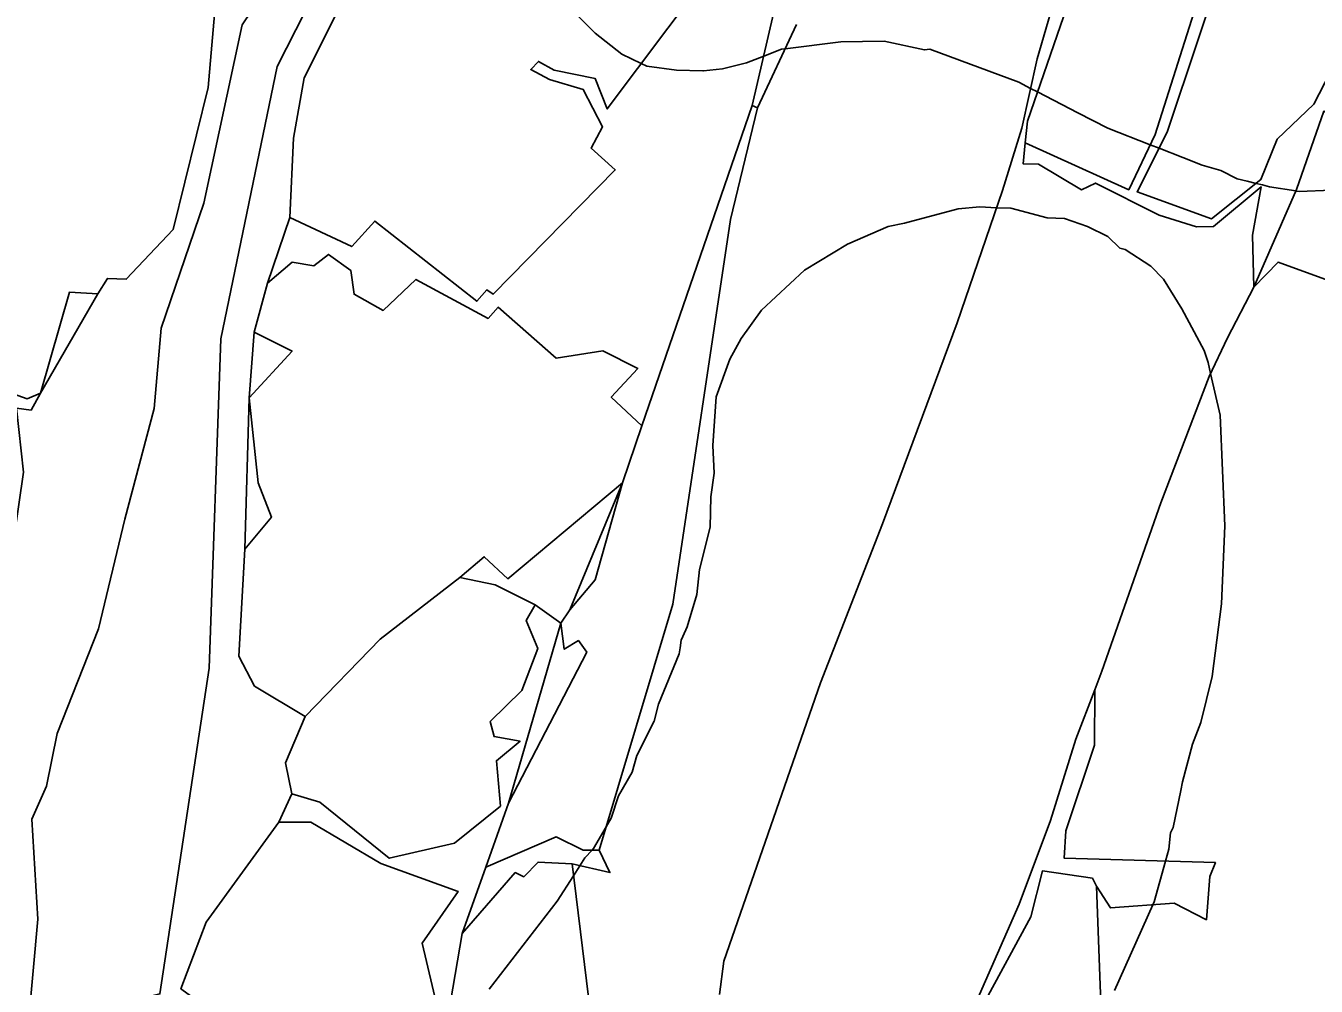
# Model space of a CAD drawing. Extents: x -477304 to -465429, y -1159113 to -1149210.
# Drawn here: x -470971 to -470564, y -1155441.1 to -1155138.3 of the extents above; entities that cross this region are included whole.
import ezdxf

# ---------------------------------------------------------------- set-up
doc = ezdxf.new("R2010")
doc.units = 0
for name, color, linetype in [('BPEJ_s', 7, 'Continuous'), ('PUPFL_s', 7, 'Continuous'), ('trav_porost_s', 7, 'Continuous')]:
    doc.layers.add(name, color=color, linetype=linetype)

msp = doc.modelspace()

# ---------------------------------------------------------------- linework, layer by layer
at = {"layer": 'BPEJ_s'}
for points in [[(-470559.18, -1155190.11), (-470569.38, -1155190.53), (-470570.28, -1155190.39), (-470570.41, -1155190.37), (-470578.73, -1155189.05), (-470580.94, -1155188.49), (-470582.9, -1155188), (-470585.73, -1155187.3), (-470588.93, -1155186.5), (-470594.03, -1155183.95), (-470599.98, -1155182.25), (-470606.04, -1155179.87), (-470613.5, -1155176.93), (-470616.31, -1155175.83), (-470629.73, -1155170.56), (-470639.18, -1155165.69), (-470651.85, -1155159.16), (-470654.07, -1155158.02), (-470657.77, -1155156.11), (-470685.82, -1155145.7), (-470687.52, -1155145.91), (-470700.27, -1155143.15), (-470713.87, -1155143.36), (-470731.45, -1155145.56), (-470732.57, -1155145.7), (-470738.22, -1155147.87), (-470743.61, -1155149.95), (-470751.26, -1155151.86), (-470757.21, -1155152.5), (-470757.42, -1155152.49), (-470765.71, -1155152.29), (-470775.06, -1155151.01), (-470776.83, -1155150.15), (-470782.92, -1155147.19), (-470791.42, -1155140.6), (-470797.16, -1155134.86)], [(-470797.16, -1155134.86), (-470791.42, -1155140.6), (-470782.92, -1155147.19), (-470776.83, -1155150.15), (-470775.06, -1155151.01), (-470765.71, -1155152.29), (-470757.42, -1155152.49), (-470757.21, -1155152.5), (-470751.26, -1155151.86), (-470743.61, -1155149.95), (-470738.22, -1155147.87), (-470732.57, -1155145.7), (-470731.45, -1155145.56), (-470713.87, -1155143.36), (-470700.27, -1155143.15), (-470687.52, -1155145.91), (-470685.82, -1155145.7), (-470657.77, -1155156.11), (-470654.07, -1155158.02), (-470651.85, -1155159.16), (-470639.18, -1155165.69), (-470629.73, -1155170.56), (-470616.31, -1155175.83), (-470613.5, -1155176.93), (-470606.04, -1155179.87), (-470599.98, -1155182.25), (-470594.03, -1155183.95), (-470588.93, -1155186.5), (-470585.73, -1155187.3), (-470582.9, -1155188), (-470580.94, -1155188.49), (-470578.73, -1155189.05), (-470570.41, -1155190.37), (-470570.28, -1155190.39), (-470569.38, -1155190.53), (-470559.18, -1155190.11)], [(-470824.78, -1155442.11), (-470803.32, -1155414.27), (-470798.2, -1155406.29), (-470796.19, -1155403.14), (-470794.61, -1155400.67), (-470792.35, -1155398.24), (-470791.85, -1155397.7), (-470787.9, -1155390.87), (-470786.32, -1155388.14), (-470783.99, -1155381.13), (-470779.74, -1155373.69), (-470778.25, -1155368.38), (-470772.72, -1155357.54), (-470771.45, -1155352.23), (-470764.86, -1155336.29), (-470764.59, -1155334.48), (-470764.23, -1155332.04), (-470762.75, -1155328.78), (-470762.31, -1155327.79), (-470759.34, -1155317.6), (-470758.49, -1155309.73), (-470755.09, -1155296.35), (-470754.87, -1155286.79), (-470753.81, -1155279.35), (-470754.24, -1155270.64), (-470753.17, -1155255.34), (-470748.93, -1155243.44), (-470745.32, -1155236.85), (-470738.94, -1155227.93), (-470725.34, -1155215.39), (-470711.74, -1155207.11), (-470698.99, -1155201.58), (-470693.78, -1155200.49), (-470676.9, -1155196.06), (-470670.1, -1155195.42), (-470664.78, -1155195.65), (-470660.32, -1155195.84), (-470648.85, -1155198.82), (-470643.32, -1155199.03), (-470636.1, -1155201.58), (-470629.73, -1155204.77), (-470625.9, -1155208.38), (-470624.2, -1155208.81), (-470616.13, -1155214.12), (-470612.09, -1155218.16), (-470606.35, -1155227.5), (-470599.34, -1155240.68), (-470598.07, -1155244.5), (-470597.28, -1155247.93), (-470594.24, -1155261.08), (-470592.75, -1155295.92), (-470593.82, -1155320.57), (-470596.79, -1155343.52), (-470600.4, -1155357.97), (-470602.95, -1155364.77), (-470606.14, -1155376.66), (-470606.7, -1155379.41), (-470609.11, -1155391.11), (-470609.96, -1155392.81), (-470610.39, -1155397.91), (-470611.46, -1155401.69), (-470615.07, -1155414.49), (-470615.49, -1155415.44), (-470627.6, -1155442.53)], [(-470627.6, -1155442.53), (-470615.49, -1155415.44), (-470615.07, -1155414.49), (-470611.46, -1155401.69), (-470610.39, -1155397.91), (-470609.96, -1155392.81), (-470609.11, -1155391.11), (-470606.7, -1155379.41), (-470606.14, -1155376.66), (-470602.95, -1155364.77), (-470600.4, -1155357.97), (-470596.79, -1155343.52), (-470593.82, -1155320.57), (-470592.75, -1155295.92), (-470594.24, -1155261.08), (-470597.28, -1155247.93), (-470598.07, -1155244.5), (-470599.34, -1155240.68), (-470606.35, -1155227.5), (-470612.09, -1155218.16), (-470616.13, -1155214.12), (-470624.2, -1155208.81), (-470625.9, -1155208.38), (-470629.73, -1155204.77), (-470636.1, -1155201.58), (-470643.32, -1155199.03), (-470648.85, -1155198.82), (-470660.32, -1155195.84), (-470664.78, -1155195.65), (-470670.1, -1155195.42), (-470676.9, -1155196.06), (-470693.78, -1155200.49), (-470698.99, -1155201.58), (-470711.74, -1155207.11), (-470725.34, -1155215.39), (-470738.94, -1155227.93), (-470745.32, -1155236.85), (-470748.93, -1155243.44), (-470753.17, -1155255.34), (-470754.24, -1155270.64), (-470753.81, -1155279.35), (-470754.87, -1155286.79), (-470755.09, -1155296.35), (-470758.49, -1155309.73), (-470759.34, -1155317.6), (-470762.31, -1155327.79), (-470762.75, -1155328.78), (-470764.23, -1155332.04), (-470764.59, -1155334.48), (-470764.86, -1155336.29), (-470771.45, -1155352.23), (-470772.72, -1155357.54), (-470778.25, -1155368.38), (-470779.74, -1155373.69), (-470783.99, -1155381.13), (-470786.32, -1155388.14), (-470787.9, -1155390.87), (-470791.85, -1155397.7), (-470792.35, -1155398.24), (-470794.61, -1155400.67), (-470796.19, -1155403.14), (-470798.2, -1155406.29), (-470803.32, -1155414.27), (-470824.78, -1155442.11)]]:
    msp.add_lwpolyline(points, dxfattribs=at)
at = {"layer": 'PUPFL_s'}
for points in [[(-470871.72, -1155069.23), (-470864.73, -1155053.8), (-470854.75, -1155056.73), (-470874.14, -1155116.56), (-470891.69, -1155151.09), (-470909.48, -1155237), (-470913.11, -1155340.83), (-470928.65, -1155443.54), (-470970.24, -1155453.73), (-470967.13, -1155420.04), (-470969.04, -1155388.49), (-470964.39, -1155378.06), (-470961.07, -1155361.45), (-470948.05, -1155328.45), (-470939.67, -1155293.89), (-470930.5, -1155258.99), (-470928.23, -1155233.59), (-470914.76, -1155194.26), (-470902.7, -1155138.01), (-470885.31, -1155112)], [(-470910.89, -1155128.5), (-470913.4, -1155157.79), (-470924.49, -1155202.5), (-470939.28, -1155218.22), (-470945.22, -1155217.96), (-470948.24, -1155222.79), (-470957.16, -1155222.24), (-470966.27, -1155254.11), (-470970.51, -1155255.92), (-470986.15, -1155250.31), (-470998.39, -1155254), (-471012.4, -1155249.72), (-471000.08, -1155167.53), (-470990.05, -1155086.96), (-470967.53, -1155094.6), (-470937.07, -1155102.01), (-470922.17, -1155110.06), (-470905.87, -1155111.01)], [(-471018.39, -1155181.05), (-471024.66, -1155236.94), (-471020.35, -1155246.86), (-471012.4, -1155249.72), (-470998.39, -1155254), (-470986.15, -1155250.31), (-470970.51, -1155255.92), (-470966.27, -1155254.11), (-470969.26, -1155259.46), (-470973.9, -1155258.91), (-471005.26, -1155255.11), (-471026.49, -1155250.14), (-471028.14, -1155244.23), (-471026.98, -1155230.79), (-471019.02, -1155169.74), (-471019.8, -1155163.58), (-471020, -1155162.09), (-471014.24, -1155162.14)], [(-470790.11, -1155398.24), (-470795.14, -1155398.23), (-470803.66, -1155394.05), (-470825.87, -1155403.64), (-470818.67, -1155383.45), (-470794.02, -1155335.85), (-470796.65, -1155332.14), (-470801.14, -1155334.86), (-470802.21, -1155326.61), (-470799.4, -1155322.47), (-470791.35, -1155312.98), (-470782.77, -1155282.37), (-470776.65, -1155264.46), (-470741.82, -1155163.45), (-470740.16, -1155164.19), (-470748.69, -1155199.37), (-470766.84, -1155320.63)], [(-470576.01, -1155212.8), (-470583.65, -1155220.68), (-470570.2, -1155189.9), (-470561.58, -1155165.26), (-470558.55, -1155166.54), (-470547.2, -1155180.95), (-470528.01, -1155193), (-470524.3, -1155196.06), (-470522.57, -1155207.76), (-470527.13, -1155209.81), (-470553.36, -1155220.1), (-470560.09, -1155218.59)], [(-470886.93, -1155212.86), (-470880.07, -1155214.03), (-470875.53, -1155210.39), (-470868.45, -1155215.43), (-470867.4, -1155222.92), (-470858.27, -1155228.05), (-470847.93, -1155218.28), (-470825.09, -1155230.59), (-470821.96, -1155227.07), (-470803.72, -1155243.09), (-470789, -1155240.78), (-470777.97, -1155246.33), (-470786.31, -1155255.36), (-470776.65, -1155264.46), (-470782.77, -1155282.37), (-470818.88, -1155312.66), (-470826.36, -1155305.73), (-470834.02, -1155312.29), (-470859.18, -1155331.69), (-470882.84, -1155356.09), (-470898.77, -1155346.51), (-470903.74, -1155337.06), (-470901.9, -1155303.35), (-470893.46, -1155293.22), (-470897.69, -1155282.41), (-470900.49, -1155255.59), (-470886.96, -1155240.88), (-470898.95, -1155234.89), (-470894.72, -1155219.43)], [(-470966.27, -1155254.11), (-470957.16, -1155222.24), (-470948.24, -1155222.79)], [(-470900.49, -1155255.59), (-470898.95, -1155234.89), (-470886.96, -1155240.88)], [(-470900.49, -1155255.59), (-470897.69, -1155282.41), (-470893.46, -1155293.22), (-470901.9, -1155303.35)], [(-470810.33, -1155320.9), (-470822.95, -1155314.58), (-470834.02, -1155312.29), (-470826.36, -1155305.73), (-470818.88, -1155312.66), (-470782.77, -1155282.37), (-470799.4, -1155322.47), (-470802.21, -1155326.61)], [(-470782.77, -1155282.37), (-470791.35, -1155312.98), (-470799.4, -1155322.47)], [(-470809.51, -1155334.67), (-470814.54, -1155347.85), (-470824.5, -1155357.65), (-470823.27, -1155362.4), (-470815.04, -1155363.87), (-470822.52, -1155370.03), (-470821.23, -1155384.31), (-470835.75, -1155396.01), (-470856.31, -1155400.76), (-470878.23, -1155383.08), (-470887.08, -1155380.44), (-470889.09, -1155370.68), (-470882.84, -1155356.09), (-470859.18, -1155331.69), (-470834.02, -1155312.29), (-470822.95, -1155314.58), (-470810.33, -1155320.9), (-470813.14, -1155325.82)], [(-470818.67, -1155383.45), (-470802.21, -1155326.61), (-470801.14, -1155334.86), (-470796.65, -1155332.14), (-470794.02, -1155335.85)], [(-470918.74, -1155512.46), (-470914.5, -1155514.69), (-470921.58, -1155526.43), (-470935.6, -1155508.15), (-470940.1, -1155497.88), (-470929.64, -1155478.08), (-470911.74, -1155457.8), (-470912.71, -1155448.67), (-470922.05, -1155441.92), (-470914.07, -1155420.94), (-470891.17, -1155389.39), (-470881.07, -1155389.42), (-470858.93, -1155402.46), (-470834.63, -1155411.25), (-470845.92, -1155427.52), (-470841.03, -1155448.43), (-470854.55, -1155457.33), (-470854.44, -1155461.29), (-470849.51, -1155462.48), (-470848.33, -1155475.59), (-470872.99, -1155494.02), (-470886.14, -1155486.32), (-470900.13, -1155501.98), (-470911.95, -1155502.2)], [(-470795.14, -1155398.23), (-470790.11, -1155398.24), (-470786.74, -1155405.33), (-470798.66, -1155402.57), (-470809.39, -1155401.97), (-470813.84, -1155406.6), (-470816.57, -1155405.28), (-470833.3, -1155424.47), (-470825.87, -1155403.64), (-470803.66, -1155394.05)], [(-470846.06, -1155498.98), (-470833.3, -1155424.47), (-470816.57, -1155405.28), (-470813.84, -1155406.6), (-470809.39, -1155401.97), (-470798.66, -1155402.57), (-470790.23, -1155471.13), (-470769.86, -1155474.17), (-470772.33, -1155482.67), (-470792.13, -1155513.38), (-470818.81, -1155510.6), (-470826.44, -1155501.31), (-470830.83, -1155504.1)]]:
    msp.add_lwpolyline(points, close=True, dxfattribs=at)
for points in [[(-470928.65, -1155443.54), (-470913.11, -1155340.83), (-470909.48, -1155237), (-470891.69, -1155151.09), (-470874.14, -1155116.56)], [(-470733.41, -1155127.1), (-470741.82, -1155163.45), (-470776.65, -1155264.46), (-470786.31, -1155255.36), (-470777.97, -1155246.33), (-470789, -1155240.78), (-470803.72, -1155243.09), (-470821.96, -1155227.07), (-470825.09, -1155230.59), (-470847.93, -1155218.28), (-470858.27, -1155228.05), (-470867.4, -1155222.92), (-470868.45, -1155215.43), (-470875.53, -1155210.39), (-470880.07, -1155214.03), (-470886.93, -1155212.86), (-470894.72, -1155219.43), (-470887.7, -1155198.76), (-470868.17, -1155207.91), (-470860.88, -1155199.87), (-470828.68, -1155225.13), (-470825.5, -1155221.55), (-470823.57, -1155222.95), (-470785.02, -1155183.72), (-470792.68, -1155176.88), (-470789.05, -1155170.2), (-470795.11, -1155158.34), (-470805.73, -1155155.25), (-470811.71, -1155152.12), (-470809.28, -1155149.52), (-470804.29, -1155152.32), (-470791.36, -1155154.96), (-470787.57, -1155164.48), (-470749.35, -1155113.47)], [(-470865.95, -1155120.26), (-470883.16, -1155154.75), (-470886.5, -1155173.71), (-470887.7, -1155198.76), (-470894.72, -1155219.43), (-470898.95, -1155234.89), (-470900.49, -1155255.59), (-470901.9, -1155303.35), (-470903.74, -1155337.06), (-470898.77, -1155346.51), (-470882.84, -1155356.09), (-470889.09, -1155370.68), (-470887.08, -1155380.44), (-470891.17, -1155389.39), (-470914.07, -1155420.94), (-470922.05, -1155441.92)], [(-470993.06, -1155443.19), (-470991.83, -1155427.38), (-470985.55, -1155416.23), (-470979.35, -1155352), (-470979.84, -1155310.96), (-470974.57, -1155299.42), (-470971.66, -1155279.02), (-470973.9, -1155258.91), (-470969.26, -1155259.46), (-470966.27, -1155254.11), (-470948.24, -1155222.79), (-470945.22, -1155217.96), (-470939.28, -1155218.22), (-470924.49, -1155202.5), (-470913.4, -1155157.79), (-470910.89, -1155128.5)], [(-470727.87, -1155137.9), (-470740.16, -1155164.19), (-470741.82, -1155163.45), (-470733.41, -1155127.1)], [(-470902.7, -1155138.01), (-470914.76, -1155194.26), (-470928.23, -1155233.59), (-470930.5, -1155258.99), (-470939.67, -1155293.89), (-470948.05, -1155328.45), (-470961.07, -1155361.45), (-470964.39, -1155378.06), (-470969.04, -1155388.49), (-470967.13, -1155420.04), (-470970.24, -1155453.73)], [(-470841.03, -1155448.43), (-470845.92, -1155427.52), (-470834.63, -1155411.25), (-470858.93, -1155402.46), (-470881.07, -1155389.42), (-470891.17, -1155389.39), (-470887.08, -1155380.44), (-470878.23, -1155383.08), (-470856.31, -1155400.76), (-470835.75, -1155396.01), (-470821.23, -1155384.31), (-470822.52, -1155370.03), (-470815.04, -1155363.87), (-470823.27, -1155362.4), (-470824.5, -1155357.65), (-470814.54, -1155347.85), (-470809.51, -1155334.67), (-470813.14, -1155325.82), (-470810.33, -1155320.9), (-470802.21, -1155326.61), (-470818.67, -1155383.45), (-470825.87, -1155403.64), (-470833.3, -1155424.47), (-470846.06, -1155498.98)], [(-470677.03, -1155459.27), (-470657.65, -1155415.3), (-470647.76, -1155388.89), (-470639.75, -1155363.28), (-470633.83, -1155347.67), (-470633.93, -1155365.11), (-470642.96, -1155392.15), (-470643.45, -1155400.79), (-470595.74, -1155402.13), (-470597.46, -1155406.53), (-470598.61, -1155420.19), (-470608.77, -1155414.92), (-470628.86, -1155416.47), (-470633.25, -1155409.63), (-470634.56, -1155407.09), (-470650.25, -1155404.74), (-470653.95, -1155419.23), (-470668.78, -1155446.62)], [(-470668.78, -1155446.62), (-470653.95, -1155419.23), (-470650.25, -1155404.74), (-470634.56, -1155407.09), (-470633.25, -1155409.63), (-470628.57, -1155537.05)]]:
    msp.add_lwpolyline(points, dxfattribs=at)
at = {"layer": 'trav_porost_s'}
for points in [[(-470629.43, -1155091.26), (-470625.63, -1155067.28), (-470610.2, -1155087.11), (-470596.02, -1155087.01), (-470594.57, -1155099.66), (-470596.14, -1155113.96), (-470614.75, -1155172.59), (-470623.11, -1155189.98), (-470655.71, -1155175.16), (-470655.04, -1155168.42), (-470641.57, -1155129.26)], [(-470552.56, -1155130.19), (-470552.6, -1155139.55), (-470564.75, -1155163.03), (-470576.29, -1155174.04), (-470581.39, -1155186.81), (-470597, -1155199.13), (-470620.44, -1155190.6), (-470610.92, -1155171.85), (-470591.2, -1155112.64), (-470586.59, -1155114.73)]]:
    msp.add_lwpolyline(points, close=True, dxfattribs=at)
for points in [[(-470638.22, -1155101.46), (-470652.01, -1155148.74), (-470656.85, -1155170.57), (-470662.95, -1155190.27), (-470677.15, -1155231.97), (-470700.77, -1155295.38), (-470720.28, -1155345.48), (-470750.84, -1155433.27), (-470752.18, -1155443.73)], [(-470752.18, -1155443.73), (-470750.84, -1155433.27), (-470720.28, -1155345.48), (-470700.77, -1155295.38), (-470677.15, -1155231.97), (-470662.95, -1155190.27), (-470656.85, -1155170.57), (-470652.01, -1155148.74), (-470638.22, -1155101.46)], [(-470591.2, -1155112.64), (-470610.92, -1155171.85), (-470620.44, -1155190.6), (-470597, -1155199.13), (-470581.39, -1155186.81), (-470576.29, -1155174.04), (-470564.75, -1155163.03), (-470552.6, -1155139.55)], [(-470749.35, -1155113.47), (-470787.57, -1155164.48), (-470791.36, -1155154.96), (-470804.29, -1155152.32), (-470809.28, -1155149.52), (-470811.71, -1155152.12), (-470805.73, -1155155.25), (-470795.11, -1155158.34), (-470789.05, -1155170.2), (-470792.68, -1155176.88), (-470785.02, -1155183.72), (-470823.57, -1155222.95), (-470825.5, -1155221.55), (-470828.68, -1155225.13), (-470860.88, -1155199.87), (-470868.17, -1155207.91), (-470887.7, -1155198.76), (-470886.5, -1155173.71), (-470883.16, -1155154.75), (-470865.95, -1155120.26)], [(-470561.58, -1155165.26), (-470570.2, -1155189.9), (-470583.65, -1155220.68), (-470584.08, -1155204.31), (-470581.31, -1155189.12), (-470596.4, -1155201.6), (-470601.7, -1155201.72), (-470613.49, -1155197.98), (-470633.62, -1155187.91), (-470638.02, -1155190.05), (-470651.57, -1155181.95), (-470656.38, -1155181.87), (-470655.71, -1155175.16), (-470623.11, -1155189.98), (-470614.75, -1155172.59), (-470596.14, -1155113.96)], [(-470641.57, -1155129.26), (-470655.04, -1155168.42), (-470655.71, -1155175.16), (-470656.38, -1155181.87), (-470651.57, -1155181.95), (-470638.02, -1155190.05), (-470633.62, -1155187.91), (-470613.49, -1155197.98), (-470601.7, -1155201.72), (-470596.4, -1155201.6), (-470581.31, -1155189.12), (-470584.08, -1155204.31), (-470583.65, -1155220.68), (-470591.92, -1155236.73), (-470597.72, -1155248.85), (-470612.95, -1155288.71), (-470631.61, -1155341.83), (-470633.83, -1155347.67), (-470639.75, -1155363.28), (-470647.76, -1155388.89), (-470657.65, -1155415.3), (-470677.03, -1155459.27)], [(-470790.23, -1155471.13), (-470798.66, -1155402.57), (-470786.74, -1155405.33), (-470790.11, -1155398.24), (-470766.84, -1155320.63), (-470748.69, -1155199.37), (-470740.16, -1155164.19), (-470727.87, -1155137.9)], [(-470628.57, -1155537.05), (-470633.25, -1155409.63), (-470628.86, -1155416.47), (-470608.77, -1155414.92), (-470598.61, -1155420.19), (-470597.46, -1155406.53), (-470595.74, -1155402.13), (-470643.45, -1155400.79), (-470642.96, -1155392.15), (-470633.93, -1155365.11), (-470633.83, -1155347.67), (-470631.61, -1155341.83), (-470612.95, -1155288.71), (-470597.72, -1155248.85), (-470591.92, -1155236.73), (-470583.65, -1155220.68), (-470576.01, -1155212.8), (-470560.09, -1155218.59)]]:
    msp.add_lwpolyline(points, dxfattribs=at)

doc.saveas('drawing.dxf')
